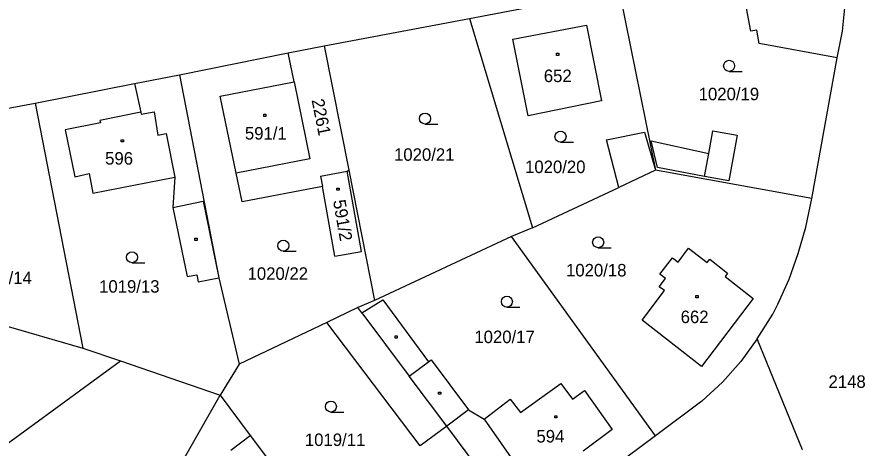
# Model space of a CAD drawing. Extents: x -795483 to -789093, y -1112258 to -1108741.
# Drawn here: x -792155.7 to -792040.5, y -1109974.1 to -1109915.5 of the extents above; entities that cross this region are included whole.
import ezdxf

# ---------------------------------------------------------------- set-up
doc = ezdxf.new("R2010")
doc.units = 0
for name, color, linetype in [('Vrstva 1', 7, 'Continuous'), ('Vrstva 14', 7, 'Continuous'), ('Vrstva 15', 7, 'Continuous'), ('Vrstva 2', 7, 'Continuous'), ('Vrstva 23', 7, 'Continuous'), ('Vrstva 25', 7, 'Continuous')]:
    doc.layers.add(name, color=color, linetype=linetype)

msp = doc.modelspace()

# ---------------------------------------------------------------- linework, layer by layer
at = {"layer": 'Vrstva 1'}
for p, q in [((-792094.23, -1109915.7), (-792073.91, -1109911.8)), ((-792073.91, -1109911.8), (-792068.93, -1109936.34)), ((-792055.98, -1109917.41), (-792057.09, -1109911.48)), ((-792043.53, -1109917.41), (-792043.21, -1109914.24)), ((-792113.97, -1109919.41), (-792094.23, -1109915.7)), ((-792094.23, -1109915.7), (-792085.66, -1109944.17)), ((-792088.35, -1109918.48), (-792078.34, -1109916.58)), ((-792078.34, -1109916.58), (-792076.27, -1109926.91)), ((-792055.18, -1109917.26), (-792055.98, -1109917.41)), ((-792054.84, -1109919.07), (-792055.18, -1109917.26)), ((-792044.25, -1109921.05), (-792043.53, -1109917.41)), ((-792086.24, -1109928.92), (-792088.35, -1109918.48)), ((-792118.85, -1109920.38), (-792113.97, -1109919.41)), ((-792113.97, -1109919.41), (-792110.63, -1109936.31)), ((-792044.25, -1109921.05), (-792054.84, -1109919.07)), ((-792133.62, -1109923.34), (-792118.85, -1109920.38)), ((-792118.05, -1109924.29), (-792118.85, -1109920.38)), ((-792047.69, -1109940.18), (-792044.25, -1109921.05)), ((-792139.77, -1109924.54), (-792133.62, -1109923.34)), ((-792133.62, -1109923.34), (-792128.28, -1109950.95)), ((-792153.26, -1109927.19), (-792139.77, -1109924.54)), ((-792139.77, -1109924.54), (-792138.89, -1109928.44)), ((-792128.12, -1109926.26), (-792118.05, -1109924.29)), ((-792118.05, -1109924.29), (-792115.91, -1109934.79)), ((-792125.93, -1109936.72), (-792128.12, -1109926.26)), ((-792169.5, -1109930.27), (-792153.26, -1109927.19)), ((-792153.26, -1109927.19), (-792146.78, -1109960.55)), ((-792076.27, -1109926.91), (-792086.24, -1109928.92)), ((-792138.89, -1109928.44), (-792144.46, -1109929.55)), ((-792144.39, -1109929.89), (-792149.16, -1109930.82)), ((-792144.46, -1109929.55), (-792144.39, -1109929.89)), ((-792149.16, -1109930.82), (-792147.85, -1109937.24)), ((-792115.91, -1109934.79), (-792125.93, -1109936.72)), ((-792147.85, -1109937.24), (-792145.92, -1109936.79)), ((-792145.92, -1109936.79), (-792145.4, -1109939.46)), ((-792125.11, -1109940.64), (-792125.93, -1109936.72)), ((-792114.46, -1109937.14), (-792110.85, -1109936.47)), ((-792114.46, -1109937.14), (-792114.21, -1109938.53)), ((-792110.85, -1109936.47), (-792110.63, -1109936.31)), ((-792108.92, -1109947.38), (-792110.85, -1109936.47)), ((-792110.63, -1109936.31), (-792107.12, -1109954.06)), ((-792068.93, -1109936.34), (-792073.93, -1109938.68)), ((-792047.69, -1109940.18), (-792068.93, -1109936.34)), ((-792145.4, -1109939.46), (-792134.28, -1109937.29)), ((-792134.28, -1109937.29), (-792134.55, -1109941.39)), ((-792114.21, -1109938.53), (-792125.11, -1109940.64)), ((-792112.51, -1109948.03), (-792114.21, -1109938.53)), ((-792085.66, -1109944.17), (-792073.93, -1109938.68)), ((-792048.5, -1109944.09), (-792047.69, -1109940.18)), ((-792134.55, -1109941.39), (-792132.59, -1109950.81)), ((-792085.66, -1109944.17), (-792088.52, -1109945.34)), ((-792049.54, -1109947.64), (-792048.5, -1109944.09)), ((-792088.52, -1109945.34), (-792107.12, -1109954.06)), ((-792068.92, -1109972.46), (-792088.52, -1109945.34)), ((-792112.51, -1109948.03), (-792108.92, -1109947.38)), ((-792065.87, -1109948.82), (-792064.45, -1109946.93)), ((-792064.45, -1109946.93), (-792061.92, -1109948.9)), ((-792050.78, -1109951.14), (-792049.54, -1109947.64)), ((-792068.33, -1109950.48), (-792066.63, -1109948.24)), ((-792066.63, -1109948.24), (-792065.87, -1109948.82)), ((-792061.92, -1109948.9), (-792061.56, -1109948.44)), ((-792061.56, -1109948.44), (-792059.14, -1109950.32)), ((-792132.59, -1109950.81), (-792131.29, -1109950.54)), ((-792131.29, -1109950.54), (-792131.09, -1109951.52)), ((-792131.09, -1109951.52), (-792128.28, -1109950.95)), ((-792128.28, -1109950.95), (-792125.53, -1109962.73)), ((-792068.42, -1109952.18), (-792067.57, -1109951.06)), ((-792067.57, -1109951.06), (-792068.33, -1109950.48)), ((-792059.14, -1109950.32), (-792059.49, -1109950.78)), ((-792059.49, -1109950.78), (-792055.65, -1109953.76)), ((-792067.73, -1109952.7), (-792068.42, -1109952.18)), ((-792052.3, -1109954.56), (-792050.78, -1109951.14)), ((-792070.75, -1109956.73), (-792067.73, -1109952.7)), ((-792107.12, -1109954.06), (-792109.38, -1109955.02)), ((-792108.84, -1109955.74), (-792106, -1109953.95)), ((-792106, -1109953.95), (-792099.8, -1109962.39)), ((-792055.65, -1109953.76), (-792062.7, -1109963.04)), ((-792052.99, -1109955.91), (-792052.3, -1109954.56)), ((-792109.38, -1109955.02), (-792113.6, -1109957.03)), ((-792108.84, -1109955.74), (-792109.38, -1109955.02)), ((-792161.23, -1109956.37), (-792146.78, -1109960.55)), ((-792108.84, -1109955.74), (-792102.41, -1109964.34)), ((-792062.7, -1109963.04), (-792070.75, -1109956.73)), ((-792055.11, -1109959.25), (-792052.99, -1109955.91)), ((-792113.6, -1109957.03), (-792125.53, -1109962.73)), ((-792055.11, -1109959.25), (-792057.32, -1109962.36)), ((-792048.96, -1109974.38), (-792055.11, -1109959.25)), ((-792146.78, -1109960.55), (-792141.68, -1109962.24)), ((-792175.05, -1109986.67), (-792141.68, -1109962.24)), ((-792141.68, -1109962.24), (-792128.12, -1109966.95)), ((-792099.8, -1109962.39), (-792099.44, -1109962.12)), ((-792099.44, -1109962.12), (-792094.35, -1109968.93)), ((-792057.32, -1109962.36), (-792059.82, -1109965.15)), ((-792125.53, -1109962.73), (-792128.12, -1109966.95)), ((-792097.32, -1109971.15), (-792102.41, -1109964.34)), ((-792087.3, -1109969.29), (-792081.8, -1109965.36)), ((-792081.8, -1109965.36), (-792080.2, -1109967.46)), ((-792059.82, -1109965.15), (-792062.65, -1109967.75)), ((-792140.54, -1109988.82), (-792128.12, -1109966.95)), ((-792128.12, -1109966.95), (-792124.02, -1109972.4)), ((-792080.2, -1109967.46), (-792078.59, -1109966.31)), ((-792078.59, -1109966.31), (-792074.84, -1109971.6)), ((-792092.22, -1109970.19), (-792088.71, -1109967.47)), ((-792088.71, -1109967.47), (-792087.3, -1109969.29)), ((-792062.65, -1109967.75), (-792068.92, -1109972.46)), ((-792094.35, -1109968.93), (-792092.22, -1109970.19)), ((-792086.56, -1109985.55), (-792097.32, -1109971.15)), ((-792074.84, -1109971.6), (-792078.75, -1109974.53)), ((-792124.02, -1109972.4), (-792117.15, -1109981.56)), ((-792068.92, -1109972.46), (-792080.73, -1109981.22))]:
    msp.add_line(p, q, dxfattribs=at)
at = {"layer": 'Vrstva 2'}
for p, q in [((-792138.89, -1109928.44), (-792138.85, -1109928.7)), ((-792138.85, -1109928.7), (-792137.08, -1109928.41)), ((-792137.08, -1109928.41), (-792136.57, -1109931.55)), ((-792136.57, -1109931.55), (-792135.47, -1109931.33)), ((-792135.47, -1109931.33), (-792134.28, -1109937.29)), ((-792075.61, -1109932.21), (-792070.42, -1109931.16)), ((-792070.42, -1109931.16), (-792068.93, -1109936.34)), ((-792061.69, -1109934.04), (-792061.14, -1109930.98)), ((-792061.14, -1109930.98), (-792057.84, -1109931.57)), ((-792073.93, -1109938.68), (-792075.61, -1109932.21)), ((-792069.53, -1109932.35), (-792061.69, -1109934.04)), ((-792068.66, -1109935.98), (-792069.53, -1109932.35)), ((-792057.84, -1109931.57), (-792058.97, -1109937.79)), ((-792062.26, -1109937.19), (-792061.69, -1109934.04)), ((-792062.26, -1109937.19), (-792068.66, -1109935.98)), ((-792058.97, -1109937.79), (-792062.26, -1109937.19)), ((-792134.55, -1109941.39), (-792130.42, -1109940.54)), ((-792130.42, -1109940.54), (-792128.28, -1109950.95)), ((-792100.91, -1109973.84), (-792113.6, -1109957.03)), ((-792102.41, -1109964.34), (-792099.8, -1109962.39)), ((-792094.35, -1109968.93), (-792097.32, -1109971.15)), ((-792092.22, -1109970.19), (-792087.45, -1109977.03)), ((-792097.32, -1109971.15), (-792100.91, -1109973.84)), ((-792126.68, -1109974.4), (-792124.02, -1109972.4))]:
    msp.add_line(p, q, dxfattribs=at)
at = {"layer": 'Vrstva 23'}
for p, q in [((-792058.93, -1109922.88), (-792057.18, -1109922.88)), ((-792100.26, -1109930.05), (-792098.51, -1109930.05)), ((-792081.85, -1109932.51), (-792080.1, -1109932.51)), ((-792119.53, -1109947.34), (-792117.78, -1109947.34)), ((-792076.73, -1109946.88), (-792074.98, -1109946.88)), ((-792140.09, -1109948.92), (-792138.34, -1109948.92)), ((-792089.14, -1109954.96), (-792087.39, -1109954.96)), ((-792113.06, -1109969.23), (-792111.31, -1109969.23))]:
    msp.add_line(p, q, dxfattribs=at)
for centre in [(-792058.93, -1109922.13), (-792100.26, -1109929.3), (-792081.85, -1109931.76), (-792119.53, -1109946.59), (-792076.73, -1109946.13), (-792140.09, -1109948.17), (-792089.14, -1109954.21), (-792113.06, -1109968.48)]:
    msp.add_circle(centre, 0.75, dxfattribs=at)
at = {"layer": 'Vrstva 25'}
for p, q in [((-792082.39, -1109920.42), (-792082.09, -1109920.42)), ((-792082.39, -1109920.72), (-792082.39, -1109920.42)), ((-792082.09, -1109920.72), (-792082.39, -1109920.72)), ((-792082.09, -1109920.42), (-792082.09, -1109920.72)), ((-792122.19, -1109928.72), (-792121.89, -1109928.72)), ((-792122.19, -1109929.02), (-792122.19, -1109928.72)), ((-792121.89, -1109929.02), (-792122.19, -1109929.02)), ((-792121.89, -1109928.72), (-792121.89, -1109929.02)), ((-792141.56, -1109932.18), (-792141.26, -1109932.18)), ((-792141.56, -1109932.48), (-792141.56, -1109932.18)), ((-792141.26, -1109932.48), (-792141.56, -1109932.48)), ((-792141.26, -1109932.18), (-792141.26, -1109932.48)), ((-792112.26, -1109938.76), (-792111.96, -1109938.76)), ((-792112.26, -1109939.06), (-792112.26, -1109938.76)), ((-792111.96, -1109939.06), (-792112.26, -1109939.06)), ((-792111.96, -1109938.76), (-792111.96, -1109939.06)), ((-792131.56, -1109945.57), (-792131.26, -1109945.57)), ((-792131.56, -1109945.87), (-792131.56, -1109945.57)), ((-792131.26, -1109945.87), (-792131.56, -1109945.87)), ((-792131.26, -1109945.57), (-792131.26, -1109945.87)), ((-792063.44, -1109953.38), (-792063.14, -1109953.38)), ((-792063.44, -1109953.68), (-792063.44, -1109953.38)), ((-792063.14, -1109953.38), (-792063.14, -1109953.68)), ((-792063.14, -1109953.68), (-792063.44, -1109953.68)), ((-792104.34, -1109958.87), (-792104.04, -1109958.87)), ((-792104.34, -1109959.17), (-792104.34, -1109958.87)), ((-792104.04, -1109959.17), (-792104.34, -1109959.17)), ((-792104.04, -1109958.87), (-792104.04, -1109959.17)), ((-792098.44, -1109966.51), (-792098.14, -1109966.51)), ((-792098.44, -1109966.81), (-792098.44, -1109966.51)), ((-792098.14, -1109966.81), (-792098.44, -1109966.81)), ((-792098.14, -1109966.51), (-792098.14, -1109966.81)), ((-792082.64, -1109969.73), (-792082.34, -1109969.73)), ((-792082.64, -1109970.03), (-792082.64, -1109969.73)), ((-792082.34, -1109970.03), (-792082.64, -1109970.03)), ((-792082.34, -1109969.73), (-792082.34, -1109970.03))]:
    msp.add_line(p, q, dxfattribs=at)

# ---------------------------------------------------------------- texts
at = {"layer": 'Vrstva 14'}
for s, p in [('1020/19', (-792063.07, -1109926.81)), ('1020/21', (-792104.48, -1109935.05)), ('1020/20', (-792086.67, -1109936.72)), ('1020/22', (-792124.39, -1109951.24)), ('1020/18', (-792081.1, -1109950.78)), ('1019/14', (-792161.93, -1109951.83)), ('1019/13', (-792144.57, -1109952.99)), ('1020/17', (-792093.56, -1109959.85)), ('2148', (-792045.42, -1109965.94)), ('1019/11', (-792116.6, -1109973.85))]:
    msp.add_text(s, height=1.7, dxfattribs=at).set_placement(p)
msp.add_text('2261', height=1.7, rotation=281.3833, dxfattribs=at).set_placement((-792115.7, -1109926.79))
at = {"layer": 'Vrstva 15'}
for s, p in [('652', (-792084.12, -1109924.34)), ('591/1', (-792124.75, -1109932.16)), ('596', (-792143.75, -1109935.57)), ('662', (-792065.52, -1109957.13)), ('594', (-792085.12, -1109973.37))]:
    msp.add_text(s, height=1.7, dxfattribs=at).set_placement(p)
msp.add_text('591/2', height=1.7, rotation=279.9494, dxfattribs=at).set_placement((-792112.78, -1109940.49))

doc.saveas('drawing.dxf')
